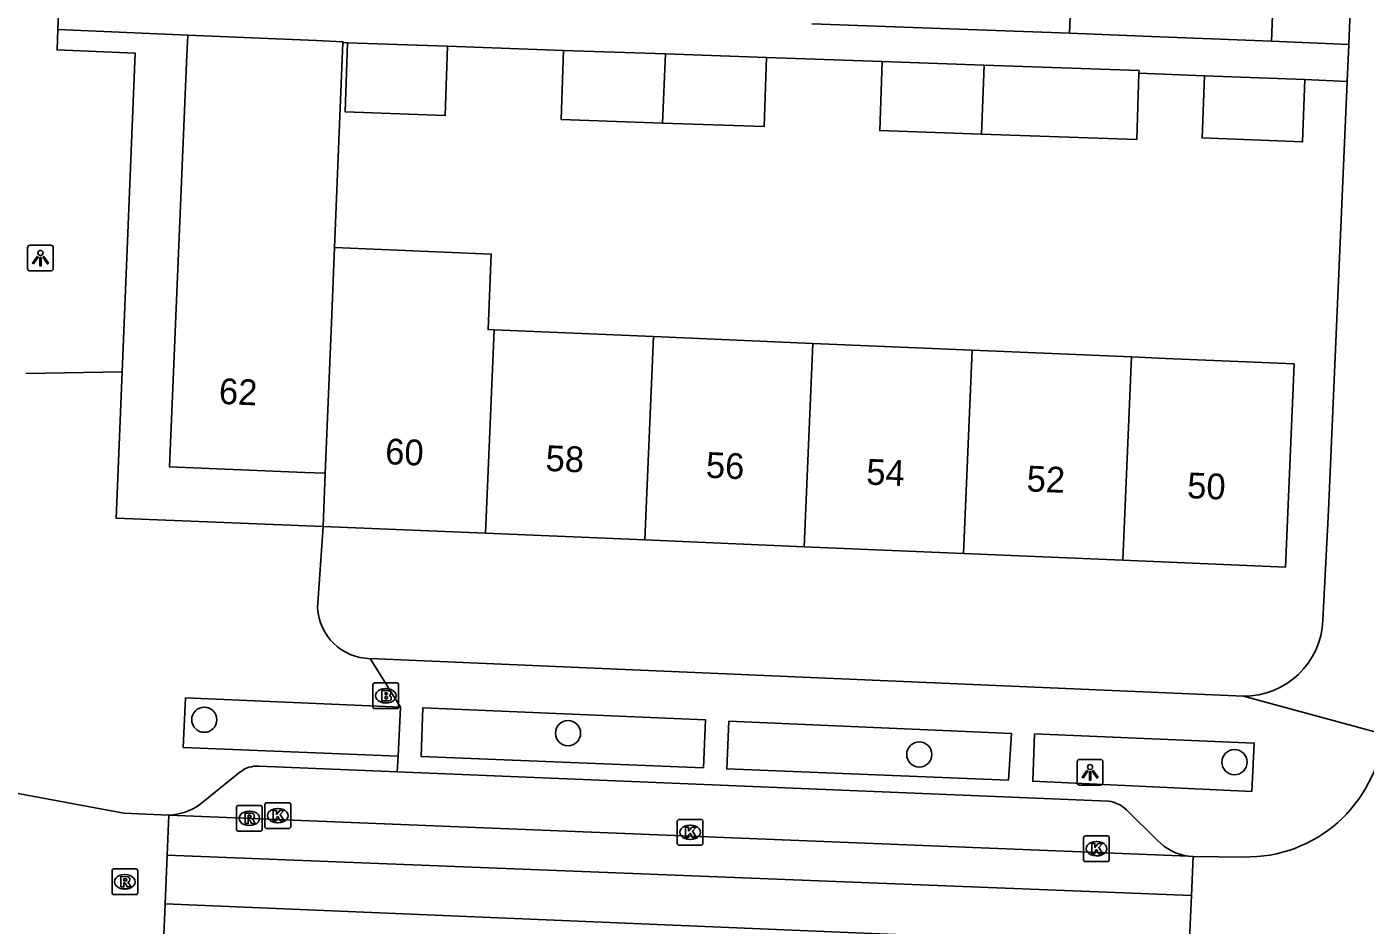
# Model space of a CAD drawing. Extents: x 160732 to 162105, y 387428 to 388479.
# Drawn here: x 161448.6 to 161500.6, y 387752 to 387786.9 of the extents above; entities that cross this region are included whole.
import ezdxf

# ---------------------------------------------------------------- set-up
doc = ezdxf.new("R2010")
doc.units = 0
for name, color, linetype in [('IMGEO_Boom', 7, 'Continuous'), ('IMGEO_Brandkraan', 7, 'Continuous'), ('IMGEO_Kolk', 7, 'Continuous'), ('IMGEO_Lichtpunt', 7, 'Continuous'), ('IMGEO_Pand', 7, 'Continuous'), ('IMGEO_Pand_nummerreeks', 7, 'Continuous'), ('IMGEO_Rijbaan_lokaal_gesloten', 7, 'Continuous'), ('IMGEO_Rijbaan_lokaal_open', 7, 'Continuous'), ('IMGEO_Rioolput', 7, 'Continuous'), ('IMGEO_Voetpad_open', 7, 'Continuous')]:
    doc.layers.add(name, color=color, linetype=linetype)

msp = doc.modelspace()

# ---------------------------------------------------------------- linework, layer by layer
at = {"layer": 'IMGEO_Boom'}
for centre in [(161455.502, 387759.977), (161469.636, 387759.456), (161483.284, 387758.627), (161495.53, 387758.331)]:
    msp.add_circle(centre, 0.489, dxfattribs=at)
at = {"layer": 'IMGEO_Brandkraan'}
for p, q in [((161462.053, 387760.483), (161462.053, 387761.335)), ((161462.128, 387761.409), (161462.98, 387761.409)), ((161463.054, 387761.335), (161463.054, 387760.483)), ((161462.541, 387761.189), (161462.566, 387761.189)), ((161462.98, 387760.409), (161462.128, 387760.409)), ((161462.564, 387760.629), (161462.539, 387760.629))]:
    msp.add_line(p, q, dxfattribs=at)
for points in [[(161462.053, 387760.483), (161462.053, 387761.335)], [(161462.128, 387761.409), (161462.98, 387761.409)], [(161463.054, 387761.335), (161463.054, 387760.483)], [(161462.401, 387761.109), (161462.401, 387760.709), (161462.614, 387760.709)], [(161462.632, 387761.109), (161462.401, 387761.109)], [(161462.58, 387761.028), (161462.526, 387761.028), (161462.526, 387760.952)], [(161462.526, 387760.952), (161462.579, 387760.952)], [(161462.588, 387760.876), (161462.526, 387760.876), (161462.526, 387760.795)], [(161462.98, 387760.409), (161462.128, 387760.409)], [(161462.526, 387760.795), (161462.588, 387760.795)]]:
    msp.add_lwpolyline(points, dxfattribs=at)
for centre, radius, start, end in [((161462.13, 387761.333), 0.0765, 91.552, 178.448), ((161462.13, 387761.333), 0.0765, 91.552, 178.448), ((161462.978, 387761.333), 0.0765, 1.552, 88.448), ((161462.978, 387761.333), 0.0765, 1.552, 88.448), ((161462.581, 387760.99), 0.0379, 267.8285, 90.9355), ((161462.589, 387760.835), 0.0404, 269.8759, 90.5077), ((161462.636, 387760.964), 0.145, 59.4692, 91.5367), ((161462.661, 387761.011), 0.0922, 285.5137, 58.1501), ((161462.666, 387760.819), 0.105, 301.3115, 78.989), ((161462.13, 387760.485), 0.0765, 181.552, 268.448), ((161462.13, 387760.485), 0.0765, 181.552, 268.448), ((161462.62, 387760.96), 0.251, 268.6676, 293.5347), ((161462.978, 387760.485), 0.0765, 271.552, 358.448), ((161462.978, 387760.485), 0.0765, 271.552, 358.448)]:
    msp.add_arc(centre, radius, start, end, dxfattribs=at)
for centre, major_axis, ratio, start_param, end_param in [((161462.54, 387760.909), (-0.387, 0.002), 0.722429, 4.712389, 7.853982), ((161462.565, 387760.909), (-0.39, 0.002), 0.717154, 1.570796, 4.712389)]:
    msp.add_ellipse(centre, major_axis=major_axis, ratio=ratio, start_param=start_param, end_param=end_param, dxfattribs=at)
at = {"layer": 'IMGEO_Kolk'}
for p, q in [((161457.858, 387755.825), (161457.858, 387756.677)), ((161457.933, 387756.751), (161458.785, 387756.751)), ((161458.859, 387756.677), (161458.859, 387755.825)), ((161458.346, 387756.531), (161458.371, 387756.531)), ((161458.785, 387755.751), (161457.933, 387755.751)), ((161458.369, 387755.971), (161458.344, 387755.971)), ((161473.878, 387755.177), (161473.878, 387756.029)), ((161473.953, 387756.103), (161474.805, 387756.103)), ((161474.366, 387755.883), (161474.391, 387755.883)), ((161474.879, 387756.029), (161474.879, 387755.177)), ((161474.805, 387755.103), (161473.953, 387755.103)), ((161474.389, 387755.323), (161474.364, 387755.323)), ((161489.667, 387754.539), (161489.667, 387755.391)), ((161489.742, 387755.465), (161490.594, 387755.465)), ((161490.155, 387755.245), (161490.18, 387755.245)), ((161490.668, 387755.391), (161490.668, 387754.539)), ((161490.178, 387754.685), (161490.153, 387754.685)), ((161490.594, 387754.465), (161489.742, 387754.465))]:
    msp.add_line(p, q, dxfattribs=at)
for points in [[(161457.858, 387755.825), (161457.858, 387756.677)], [(161457.933, 387756.751), (161458.785, 387756.751)], [(161458.859, 387756.677), (161458.859, 387755.825)], [(161458.179, 387756.451), (161458.302, 387756.451), (161458.302, 387756.3), (161458.432, 387756.451), (161458.596, 387756.451), (161458.45, 387756.3), (161458.603, 387756.051), (161458.451, 387756.051), (161458.366, 387756.215), (161458.302, 387756.148), (161458.302, 387756.051), (161458.179, 387756.051), (161458.179, 387756.451)], [(161458.785, 387755.751), (161457.933, 387755.751)], [(161473.878, 387755.177), (161473.878, 387756.029)], [(161473.953, 387756.103), (161474.805, 387756.103)], [(161474.199, 387755.803), (161474.322, 387755.803), (161474.322, 387755.652), (161474.452, 387755.803), (161474.616, 387755.803), (161474.47, 387755.652), (161474.623, 387755.403), (161474.471, 387755.403), (161474.386, 387755.567), (161474.322, 387755.5), (161474.322, 387755.403), (161474.199, 387755.403), (161474.199, 387755.803)], [(161474.879, 387756.029), (161474.879, 387755.177)], [(161474.805, 387755.103), (161473.953, 387755.103)], [(161489.667, 387754.539), (161489.667, 387755.391)], [(161489.742, 387755.465), (161490.594, 387755.465)], [(161489.988, 387755.165), (161490.111, 387755.165), (161490.111, 387755.014), (161490.241, 387755.165), (161490.405, 387755.165), (161490.259, 387755.014), (161490.412, 387754.765), (161490.26, 387754.765), (161490.175, 387754.929), (161490.111, 387754.862), (161490.111, 387754.765), (161489.988, 387754.765), (161489.988, 387755.165)], [(161490.668, 387755.391), (161490.668, 387754.539)], [(161490.594, 387754.465), (161489.742, 387754.465)]]:
    msp.add_lwpolyline(points, dxfattribs=at)
for centre, start, end in [((161457.935, 387756.675), 91.552, 178.448), ((161457.935, 387756.675), 91.552, 178.448), ((161458.783, 387756.675), 1.552, 88.448), ((161458.783, 387756.675), 1.552, 88.448), ((161457.935, 387755.827), 181.552, 268.448), ((161457.935, 387755.827), 181.552, 268.448), ((161458.783, 387755.827), 271.552, 358.448), ((161458.783, 387755.827), 271.552, 358.448), ((161473.955, 387756.027), 91.552, 178.448), ((161473.955, 387756.027), 91.552, 178.448), ((161474.803, 387756.027), 1.552, 88.448), ((161474.803, 387756.027), 1.552, 88.448), ((161473.955, 387755.179), 181.552, 268.448), ((161473.955, 387755.179), 181.552, 268.448), ((161474.803, 387755.179), 271.552, 358.448), ((161474.803, 387755.179), 271.552, 358.448), ((161489.744, 387755.389), 91.552, 178.448), ((161489.744, 387755.389), 91.552, 178.448), ((161490.592, 387755.389), 1.552, 88.448), ((161490.592, 387755.389), 1.552, 88.448), ((161489.744, 387754.541), 181.552, 268.448), ((161489.744, 387754.541), 181.552, 268.448), ((161490.592, 387754.541), 271.552, 358.448), ((161490.592, 387754.541), 271.552, 358.448)]:
    msp.add_arc(centre, 0.0765, start, end, dxfattribs=at)
for centre, major_axis, ratio, start_param, end_param in [((161458.345, 387756.251), (-0.387, 0.002), 0.722429, 4.712389, 7.853982), ((161458.37, 387756.251), (-0.39, 0.002), 0.717154, 1.570796, 4.712389), ((161474.365, 387755.603), (-0.387, 0.002), 0.722429, 4.712389, 7.853982), ((161474.39, 387755.603), (-0.39, 0.002), 0.717154, 1.570796, 4.712389), ((161490.154, 387754.965), (-0.387, 0.002), 0.722429, 4.712389, 7.853982), ((161490.179, 387754.965), (-0.39, 0.002), 0.717154, 1.570796, 4.712389)]:
    msp.add_ellipse(centre, major_axis=major_axis, ratio=ratio, start_param=start_param, end_param=end_param, dxfattribs=at)
at = {"layer": 'IMGEO_Lichtpunt'}
for p, q in [((161448.638, 387778.32), (161448.638, 387777.513)), ((161448.638, 387778.32), (161448.638, 387777.513)), ((161449.54, 387778.415), (161448.732, 387778.415)), ((161449.54, 387778.415), (161448.732, 387778.415)), ((161449.634, 387777.513), (161449.634, 387778.32)), ((161449.634, 387777.513), (161449.634, 387778.32)), ((161448.732, 387777.419), (161449.54, 387777.419)), ((161448.732, 387777.419), (161449.54, 387777.419)), ((161489.421, 387758.339), (161489.421, 387757.532)), ((161489.421, 387758.339), (161489.421, 387757.532)), ((161490.323, 387758.434), (161489.515, 387758.434)), ((161490.323, 387758.434), (161489.515, 387758.434)), ((161490.417, 387757.532), (161490.417, 387758.339)), ((161490.417, 387757.532), (161490.417, 387758.339)), ((161489.515, 387757.438), (161490.323, 387757.438)), ((161489.515, 387757.438), (161490.323, 387757.438))]:
    msp.add_line(p, q, dxfattribs=at)
for points in [[(161449.012, 387777.984), (161449.051, 387777.956), (161448.863, 387777.694), (161448.825, 387777.721), (161449.012, 387777.984)], [(161449.224, 387777.956), (161449.262, 387777.983), (161449.449, 387777.721), (161449.41, 387777.693), (161449.224, 387777.956)], [(161449.114, 387777.936), (161449.161, 387777.936), (161449.161, 387777.614), (161449.114, 387777.614), (161449.114, 387777.936)], [(161489.795, 387758.003), (161489.834, 387757.975), (161489.646, 387757.713), (161489.608, 387757.74), (161489.795, 387758.003)], [(161489.897, 387757.955), (161489.944, 387757.955), (161489.944, 387757.633), (161489.897, 387757.633), (161489.897, 387757.955)], [(161490.007, 387757.975), (161490.045, 387758.002), (161490.232, 387757.74), (161490.193, 387757.712), (161490.007, 387757.975)]]:
    msp.add_lwpolyline(points, dxfattribs=at)
for centre in [(161449.137, 387778.118), (161489.92, 387758.137)]:
    msp.add_circle(centre, 0.0994, dxfattribs=at)
for centre, start, end in [((161448.732, 387778.32), 90, 180), ((161448.732, 387778.32), 90, 180), ((161449.54, 387778.32), 0, 90), ((161449.54, 387778.32), 0, 90), ((161448.732, 387777.513), 180, 270), ((161448.732, 387777.513), 180, 270), ((161449.54, 387777.513), 270, 0), ((161449.54, 387777.513), 270, 360), ((161489.515, 387758.339), 90, 180), ((161489.515, 387758.339), 90, 180), ((161490.323, 387758.339), 0, 90), ((161490.323, 387758.339), 0, 90), ((161489.515, 387757.532), 180, 270), ((161489.515, 387757.532), 180, 270), ((161490.323, 387757.532), 270, 0), ((161490.323, 387757.532), 270, 360)]:
    msp.add_arc(centre, 0.0946, start, end, dxfattribs=at)
at = {"layer": 'IMGEO_Pand'}
for points in [[(161489.122, 387786.654), (161489.37, 387792.973)], [(161497.214, 387792.665), (161496.966, 387786.346)], [(161460.205, 387769.554), (161459.406, 387769.588), (161454.15, 387769.811), (161454.828, 387785.797), (161454.861, 387786.581)], [(161454.861, 387786.581), (161459.857, 387786.369), (161460.89, 387786.325), (161460.889, 387786.29)], [(161460.889, 387786.29), (161460.568, 387778.331)], [(161496.966, 387786.346), (161491.97, 387786.542), (161489.122, 387786.654)], [(161461.072, 387786.283), (161460.978, 387783.597), (161464.865, 387783.461), (161464.959, 387786.147)], [(161461.072, 387786.283), (161464.959, 387786.147)], [(161473.307, 387783.165), (161469.363, 387783.303), (161469.457, 387785.989)], [(161469.457, 387785.989), (161473.42, 387785.85)], [(161473.42, 387785.85), (161473.307, 387783.165)], [(161473.42, 387785.85), (161477.346, 387785.712)], [(161473.307, 387783.165), (161477.252, 387783.027), (161477.346, 387785.712)], [(161481.844, 387785.555), (161481.75, 387782.869), (161485.697, 387782.731)], [(161481.844, 387785.555), (161485.811, 387785.416)], [(161485.697, 387782.731), (161485.811, 387785.416)], [(161485.811, 387785.416), (161491.825, 387785.205), (161491.821, 387785.103)], [(161491.821, 387785.103), (161491.731, 387782.519), (161485.697, 387782.731)], [(161498.27, 387784.852), (161498.176, 387782.432), (161494.271, 387782.584), (161494.365, 387785.004)], [(161494.365, 387785.004), (161498.27, 387784.852)], [(161460.568, 387778.331), (161460.45, 387775.395), (161460.205, 387769.554)], [(161460.568, 387778.331), (161466.652, 387778.073), (161466.527, 387775.137), (161466.764, 387775.127)], [(161466.429, 387767.224), (161466.764, 387775.127)], [(161466.764, 387775.127), (161472.956, 387774.865)], [(161472.956, 387774.865), (161472.622, 387766.962)], [(161472.956, 387774.865), (161479.148, 387774.602)], [(161478.814, 387766.699), (161479.148, 387774.602)], [(161479.148, 387774.602), (161485.341, 387774.339)], [(161485.006, 387766.436), (161485.341, 387774.339)], [(161485.341, 387774.339), (161491.533, 387774.077)], [(161491.533, 387774.077), (161491.198, 387766.174)], [(161491.533, 387774.077), (161492.851, 387774.021), (161497.846, 387773.809), (161497.51, 387765.906), (161491.198, 387766.174)], [(161460.205, 387769.554), (161460.117, 387767.492)], [(161466.429, 387767.224), (161460.117, 387767.492)], [(161472.622, 387766.962), (161466.429, 387767.224)], [(161478.814, 387766.699), (161472.622, 387766.962)], [(161485.006, 387766.436), (161478.814, 387766.699)], [(161491.198, 387766.174), (161485.006, 387766.436)]]:
    msp.add_lwpolyline(points, dxfattribs=at)
at = {"layer": 'IMGEO_Rijbaan_lokaal_gesloten'}
for points in [[(161454.125, 387756.271), (161493.748, 387754.674)], [(161454.062, 387754.717), (161493.86, 387753.143)], [(161493.748, 387754.674), (161493.93, 387754.661)], [(161493.769, 387751.158), (161453.985, 387752.82)]]:
    msp.add_lwpolyline(points, dxfattribs=at)
at = {"layer": 'IMGEO_Rijbaan_lokaal_open'}
for points in [[(161454.125, 387756.271), (161452.38, 387756.349), (161447.988, 387757.161)], [(161454.062, 387754.717), (161454.125, 387756.271)], [(161453.985, 387752.82), (161454.062, 387754.717)], [(161493.93, 387754.661), (161493.86, 387753.143)], [(161493.93, 387754.661), (161495.901, 387754.642)], [(161493.86, 387753.143), (161493.769, 387751.158)], [(161453.924, 387751.306), (161453.985, 387752.82)]]:
    msp.add_lwpolyline(points, dxfattribs=at)
msp.add_arc((161495.997, 387759.992), 5.35, 268.9706, 353.7702, dxfattribs=at)
at = {"layer": 'IMGEO_Rioolput'}
for p, q in [((161456.827, 387756.645), (161457.679, 387756.645)), ((161456.752, 387755.719), (161456.752, 387756.571)), ((161457.24, 387756.425), (161457.265, 387756.425)), ((161457.753, 387756.571), (161457.753, 387755.719)), ((161457.679, 387755.645), (161456.827, 387755.645)), ((161457.263, 387755.865), (161457.238, 387755.865)), ((161451.917, 387753.254), (161451.917, 387754.106)), ((161451.992, 387754.18), (161452.844, 387754.18)), ((161452.918, 387754.106), (161452.918, 387753.254)), ((161452.405, 387753.96), (161452.43, 387753.96)), ((161452.844, 387753.18), (161451.992, 387753.18)), ((161452.428, 387753.4), (161452.403, 387753.4))]:
    msp.add_line(p, q, dxfattribs=at)
for points in [[(161456.827, 387756.645), (161457.679, 387756.645)], [(161456.752, 387755.719), (161456.752, 387756.571)], [(161457.341, 387756.343), (161457.089, 387756.345), (161457.089, 387755.945)], [(161457.267, 387756.264), (161457.213, 387756.264), (161457.213, 387756.183)], [(161457.213, 387756.183), (161457.265, 387756.183)], [(161457.753, 387756.571), (161457.753, 387755.719)], [(161457.679, 387755.645), (161456.827, 387755.645)], [(161457.089, 387755.945), (161457.213, 387755.945), (161457.213, 387756.107), (161457.224, 387756.107)], [(161457.271, 387756.078), (161457.342, 387755.945), (161457.482, 387755.945), (161457.417, 387756.071)], [(161451.917, 387753.254), (161451.917, 387754.106)], [(161451.992, 387754.18), (161452.844, 387754.18)], [(161452.918, 387754.106), (161452.918, 387753.254)], [(161452.506, 387753.878), (161452.254, 387753.88), (161452.254, 387753.48)], [(161452.254, 387753.48), (161452.378, 387753.48), (161452.378, 387753.642), (161452.389, 387753.642)], [(161452.432, 387753.799), (161452.378, 387753.799), (161452.378, 387753.718)], [(161452.378, 387753.718), (161452.43, 387753.718)], [(161452.436, 387753.613), (161452.507, 387753.48), (161452.647, 387753.48), (161452.582, 387753.606)], [(161452.844, 387753.18), (161451.992, 387753.18)]]:
    msp.add_lwpolyline(points, dxfattribs=at)
for centre, radius, start, end in [((161456.829, 387756.569), 0.0765, 91.552, 178.448), ((161456.829, 387756.569), 0.0765, 91.552, 178.448), ((161457.677, 387756.569), 0.0765, 1.552, 88.448), ((161457.677, 387756.569), 0.0765, 1.552, 88.448), ((161457.249, 387756.372), 0.19, 274.7715, 282.9687), ((161457.273, 387756.168), 0.0964, 77.0061, 93.1865), ((161457.287, 387756.225), 0.0378, 276.6634, 79.6772), ((161457.34, 387756.233), 0.109, 350.3612, 89.416), ((161457.338, 387756.233), 0.112, 277.5842, 350.9817), ((161457.322, 387756.018), 0.108, 29.5134, 73.7905), ((161456.829, 387755.721), 0.0765, 181.552, 268.448), ((161456.829, 387755.721), 0.0765, 181.552, 268.448), ((161457.223, 387756.054), 0.0533, 26.0293, 88.6989), ((161457.677, 387755.721), 0.0765, 271.552, 358.448), ((161457.677, 387755.721), 0.0765, 271.552, 358.448), ((161451.994, 387754.104), 0.0765, 91.552, 178.448), ((161451.994, 387754.104), 0.0765, 91.552, 178.448), ((161452.842, 387754.104), 0.0765, 1.552, 88.448), ((161452.842, 387754.104), 0.0765, 1.552, 88.448), ((161452.388, 387753.589), 0.0533, 26.0293, 88.6989), ((161452.414, 387753.907), 0.19, 274.7715, 282.9687), ((161452.438, 387753.703), 0.0964, 77.0061, 93.1865), ((161452.452, 387753.76), 0.0378, 276.6634, 79.6772), ((161452.505, 387753.768), 0.109, 350.3612, 89.416), ((161452.503, 387753.768), 0.112, 277.5842, 350.9817), ((161452.487, 387753.553), 0.108, 29.5134, 73.7905), ((161451.994, 387753.256), 0.0765, 181.552, 268.448), ((161451.994, 387753.256), 0.0765, 181.552, 268.448), ((161452.842, 387753.256), 0.0765, 271.552, 358.448), ((161452.842, 387753.256), 0.0765, 271.552, 358.448)]:
    msp.add_arc(centre, radius, start, end, dxfattribs=at)
for centre, major_axis, ratio, start_param, end_param in [((161457.239, 387756.145), (-0.387, 0.002), 0.722429, 4.712389, 7.853982), ((161457.264, 387756.145), (-0.39, 0.002), 0.717154, 1.570796, 4.712389), ((161452.404, 387753.68), (-0.387, 0.002), 0.722429, 4.712389, 7.853982), ((161452.429, 387753.68), (-0.39, 0.002), 0.717154, 1.570796, 4.712389)]:
    msp.add_ellipse(centre, major_axis=major_axis, ratio=ratio, start_param=start_param, end_param=end_param, dxfattribs=at)
at = {"layer": 'IMGEO_Voetpad_open'}
for points in [[(161499.972, 387786.215), (161500, 387786.869), (161502.432, 387848.475)], [(161449.871, 387788.267), (161449.815, 387786.795)], [(161479.111, 387787.016), (161489.122, 387786.654)], [(161449.815, 387786.795), (161449.785, 387786.009), (161452.814, 387785.881), (161452.313, 387773.501)], [(161449.815, 387786.795), (161454.861, 387786.581)], [(161460.889, 387786.29), (161461.072, 387786.283)], [(161499.972, 387786.215), (161496.966, 387786.346)], [(161464.959, 387786.147), (161469.457, 387785.989)], [(161499.91, 387784.781), (161499.972, 387786.215)], [(161477.346, 387785.712), (161481.844, 387785.555)], [(161491.821, 387785.103), (161494.365, 387785.004)], [(161498.27, 387784.852), (161499.91, 387784.781)], [(161498.964, 387763.841), (161499.184, 387768.106), (161499.91, 387784.781)], [(161448.572, 387773.431), (161452.313, 387773.501)], [(161452.313, 387773.501), (161452.083, 387767.809), (161460.117, 387767.492)], [(161460.117, 387767.492), (161459.906, 387764.327)], [(161461.95, 387762.351), (161463.129, 387760.471)], [(161461.95, 387762.351), (161495.876, 387760.897)], [(161463.129, 387760.471), (161454.774, 387760.828), (161454.688, 387758.902), (161463.03, 387758.561)], [(161501.316, 387759.411), (161495.876, 387760.897)], [(161463.129, 387760.471), (161463.03, 387758.561)], [(161474.905, 387758.11), (161463.932, 387758.543), (161463.999, 387760.445), (161474.975, 387759.98), (161474.905, 387758.11)], [(161486.752, 387757.634), (161475.802, 387758.067), (161475.884, 387759.923), (161486.861, 387759.437), (161486.752, 387757.634)], [(161496.206, 387757.184), (161487.69, 387757.586), (161487.761, 387759.426), (161496.297, 387759.068), (161496.206, 387757.184)], [(161463.03, 387758.561), (161463, 387757.95)], [(161456.89, 387757.937), (161455.33, 387756.689)], [(161463, 387757.95), (161457.63, 387758.171)], [(161463, 387757.95), (161490.638, 387756.815)], [(161491.338, 387756.477), (161492.522, 387755.295)]]:
    msp.add_lwpolyline(points, dxfattribs=at)
for centre, radius, start, end in [((161461.987, 387764.434), 2.084, 182.9567, 268.9814), ((161495.91, 387763.953), 3.056, 269.3567, 357.9082), ((161457.541, 387757.165), 1.01, 84.9622, 130.1334), ((161454.035, 387758.478), 2.208, 272.3469, 305.9152), ((161490.444, 387755.52), 1.309, 46.9533, 81.4989), ((161494.056, 387756.803), 2.151, 224.5083, 261.7649)]:
    msp.add_arc(centre, radius, start, end, dxfattribs=at)

# ---------------------------------------------------------------- texts
at = {"layer": 'IMGEO_Pand_nummerreeks'}
for s, rotation, p in [('62', 357.5707, (161456.056, 387772.253)), ('60', 357.5707, (161462.518, 387769.912)), ('58', 357.5713, (161468.75, 387769.648)), ('56', 357.5713, (161474.979, 387769.384)), ('54', 357.5713, (161481.211, 387769.119)), ('52', 357.5713, (161487.441, 387768.855)), ('50', 357.5713, (161493.679, 387768.591))]:
    msp.add_text(s, height=1, rotation=rotation, dxfattribs=at).set_placement(p)

doc.saveas('drawing.dxf')
